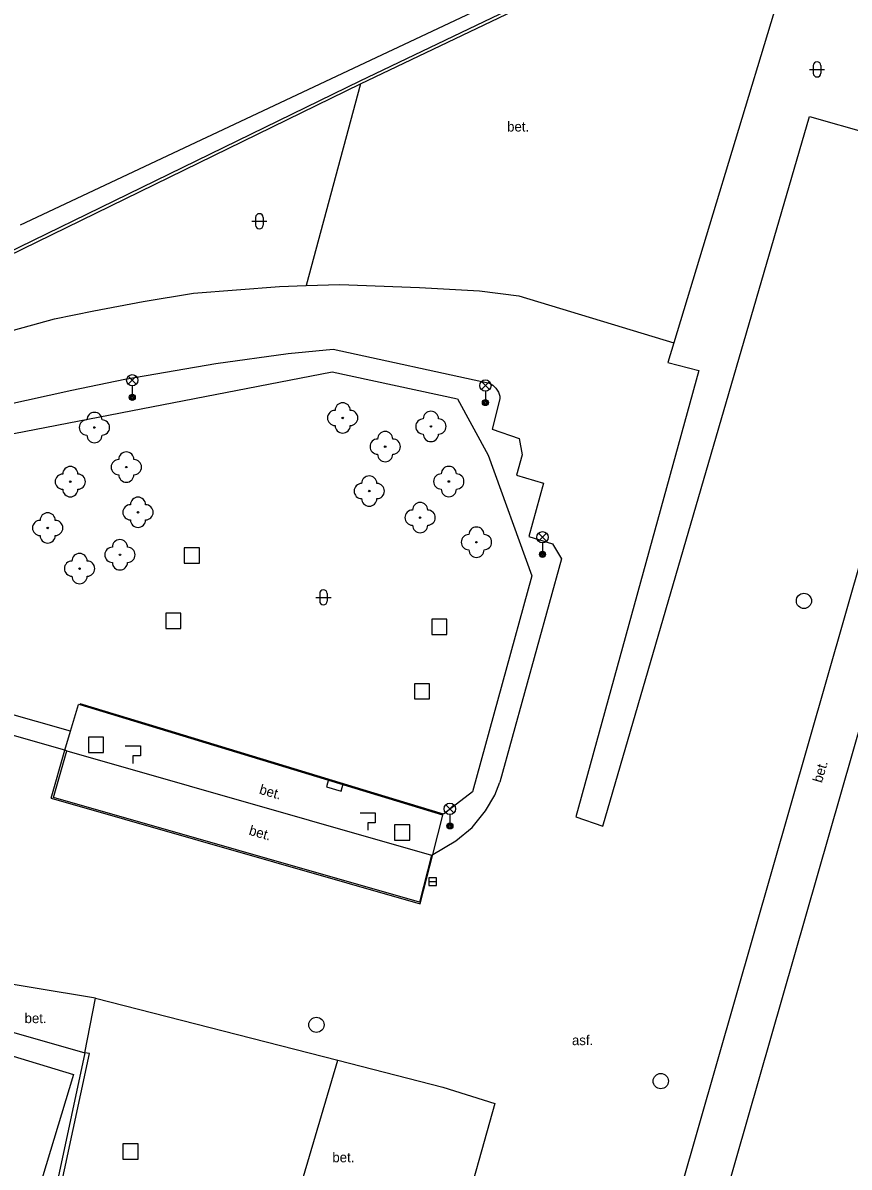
# Model space of a CAD drawing. Extents: x -595546 to -593986, y -1160845 to -1159202.
# Drawn here: x -595324 to -595269.6, y -1159379.6 to -1159304.2 of the extents above; entities that cross this region are included whole.
import ezdxf

# ---------------------------------------------------------------- set-up
doc = ezdxf.new("R2010")
doc.units = 0
for name, color, linetype in [('Level 22', 7, 'Continuous'), ('Level 24', 7, 'Continuous'), ('Level 26', 7, 'Continuous'), ('Level 27', 7, 'Continuous'), ('Level 33', 7, 'Continuous'), ('Level 36', 7, 'Continuous'), ('Level 38', 7, 'Continuous'), ('TM - budovy zdene_ betonove - VP', 7, 'Continuous'), ('TM - chodniky - VP', 7, 'Continuous'), ('TM - plot drateny_ kovovy - VP', 7, 'Continuous'), ('TM - plot zdeny_ ohradni zed - VP', 7, 'Continuous'), ('TM - podezdivka plotu - VP', 7, 'Continuous'), ('TM - popis povrchu', 7, 'Continuous'), ('TM - rozhrani ploch obecne - VN', 7, 'Continuous'), ('TM - rozhrani ploch obecne - VP', 7, 'Continuous')]:
    doc.layers.add(name, color=color, linetype=linetype)

msp = doc.modelspace()

# ---------------------------------------------------------------- linework, layer by layer
at = {"layer": 'Level 22'}
for centre in [(-595302.96, -1159330.24), (-595319.31, -1159330.87), (-595297.15, -1159330.8), (-595300.16, -1159332.13), (-595317.21, -1159333.48), (-595320.9, -1159334.44), (-595301.21, -1159335.06), (-595295.97, -1159334.43), (-595316.44, -1159336.46), (-595297.86, -1159336.81), (-595322.39, -1159337.49), (-595294.15, -1159338.43), (-595317.63, -1159339.26), (-595320.29, -1159340.17)]:
    msp.add_circle(centre, 0.05, dxfattribs=at)
for centre, start, end in [((-595303.46, -1159330.24), 90, 270), ((-595302.96, -1159329.74), 0, 180), ((-595302.46, -1159330.24), 270, 90), ((-595297.15, -1159330.3), 0, 180), ((-595319.81, -1159330.87), 90, 270), ((-595319.31, -1159330.37), 0, 180), ((-595318.81, -1159330.87), 270, 90), ((-595297.65, -1159330.8), 90, 270), ((-595296.65, -1159330.8), 270, 90), ((-595302.96, -1159330.74), 180, 0), ((-595300.16, -1159331.63), 0, 180), ((-595297.15, -1159331.3), 180, 0), ((-595319.31, -1159331.37), 180, 0), ((-595300.66, -1159332.13), 90, 270), ((-595299.66, -1159332.13), 270, 90), ((-595317.21, -1159332.98), 0, 180), ((-595300.16, -1159332.63), 180, 0), ((-595320.9, -1159333.94), 0, 180), ((-595317.71, -1159333.48), 90, 270), ((-595316.71, -1159333.48), 270, 90), ((-595295.97, -1159333.93), 0, 180), ((-595321.4, -1159334.44), 90, 270), ((-595320.4, -1159334.44), 270, 90), ((-595317.21, -1159333.98), 180, 0), ((-595301.21, -1159334.56), 0, 180), ((-595296.47, -1159334.43), 90, 270), ((-595295.47, -1159334.43), 270, 90), ((-595320.9, -1159334.94), 180, 0), ((-595301.71, -1159335.06), 90, 270), ((-595300.71, -1159335.06), 270, 90), ((-595295.97, -1159334.93), 180, 0), ((-595316.44, -1159335.96), 0, 180), ((-595301.21, -1159335.56), 180, 0), ((-595297.86, -1159336.31), 0, 180), ((-595322.39, -1159336.99), 0, 180), ((-595316.94, -1159336.46), 90, 270), ((-595315.94, -1159336.46), 270, 90), ((-595298.36, -1159336.81), 90, 270), ((-595297.36, -1159336.81), 270, 90), ((-595322.89, -1159337.49), 90, 270), ((-595321.89, -1159337.49), 270, 90), ((-595316.44, -1159336.96), 180, 0), ((-595297.86, -1159337.31), 180, 0), ((-595322.39, -1159337.99), 180, 0), ((-595294.65, -1159338.43), 90, 270), ((-595294.15, -1159337.93), 0, 180), ((-595293.65, -1159338.43), 270, 90), ((-595318.13, -1159339.26), 90, 270), ((-595317.63, -1159338.76), 0, 180), ((-595317.13, -1159339.26), 270, 90), ((-595320.29, -1159339.67), 0, 180), ((-595294.15, -1159338.93), 180, 0), ((-595320.79, -1159340.17), 90, 270), ((-595319.79, -1159340.17), 270, 90), ((-595317.63, -1159339.76), 180, 0), ((-595320.29, -1159340.67), 180, 0)]:
    msp.add_arc(centre, 0.5, start, end, dxfattribs=at)
at = {"layer": 'Level 24'}
msp.add_lwpolyline([(-595304.03, -1159354.548), (-595303.071, -1159354.831), (-595302.93, -1159354.352), (-595303.889, -1159354.069)], close=True, dxfattribs=at)
at = {"layer": 'Level 26'}
for points in [[(-595313.39, -1159339.81), (-595312.39, -1159339.81), (-595312.39, -1159338.81), (-595313.39, -1159338.81)], [(-595314.61, -1159344.11), (-595313.61, -1159344.11), (-595313.61, -1159343.11), (-595314.61, -1159343.11)], [(-595297.09, -1159344.51), (-595296.09, -1159344.51), (-595296.09, -1159343.51), (-595297.09, -1159343.51)], [(-595298.24, -1159348.76), (-595297.24, -1159348.76), (-595297.24, -1159347.76), (-595298.24, -1159347.76)], [(-595319.71, -1159352.29), (-595318.71, -1159352.29), (-595318.71, -1159351.29), (-595319.71, -1159351.29)], [(-595299.54, -1159358.07), (-595298.54, -1159358.07), (-595298.54, -1159357.07), (-595299.54, -1159357.07)], [(-595317.44, -1159379.09), (-595316.44, -1159379.09), (-595316.44, -1159378.09), (-595317.44, -1159378.09)]]:
    msp.add_lwpolyline(points, close=True, dxfattribs=at)
at = {"layer": 'Level 27'}
msp.add_line((-595297.29, -1159360.8), (-595296.79, -1159360.8), dxfattribs=at)
msp.add_lwpolyline([(-595297.29, -1159361.05), (-595296.79, -1159361.05), (-595296.79, -1159360.55), (-595297.29, -1159360.55)], close=True, dxfattribs=at)
for centre in [(-595272.58, -1159342.3), (-595304.69, -1159370.24), (-595282.01, -1159373.95)]:
    msp.add_circle(centre, 0.5, dxfattribs=at)
at = {"layer": 'Level 33'}
for p, q in [((-595317.085, -1159328.02), (-595316.555, -1159327.49)), ((-595317.085, -1159327.49), (-595316.555, -1159328.02)), ((-595316.82, -1159328.13), (-595316.82, -1159328.88)), ((-595293.825, -1159328.37), (-595293.295, -1159327.84)), ((-595293.825, -1159327.84), (-595293.295, -1159328.37)), ((-595293.56, -1159328.48), (-595293.56, -1159329.23)), ((-595290.065, -1159338.37), (-595289.535, -1159337.84)), ((-595290.065, -1159337.84), (-595289.535, -1159338.37)), ((-595289.8, -1159338.48), (-595289.8, -1159339.23)), ((-595296.165, -1159356.27), (-595295.635, -1159355.74)), ((-595296.165, -1159355.74), (-595295.635, -1159356.27)), ((-595295.9, -1159356.38), (-595295.9, -1159357.13))]:
    msp.add_line(p, q, dxfattribs=at)
for centre, radius in [((-595316.82, -1159327.755), 0.375), ((-595293.56, -1159328.105), 0.375), ((-595316.82, -1159328.88), 0.2), ((-595316.82, -1159328.88), 0.145), ((-595316.82, -1159328.88), 0.0876), ((-595293.56, -1159329.23), 0.2), ((-595293.56, -1159329.23), 0.145), ((-595293.56, -1159329.23), 0.0876), ((-595289.8, -1159338.105), 0.375), ((-595289.8, -1159339.23), 0.2), ((-595289.8, -1159339.23), 0.145), ((-595289.8, -1159339.23), 0.0876), ((-595295.9, -1159356.005), 0.375), ((-595295.9, -1159357.13), 0.2), ((-595295.9, -1159357.13), 0.145), ((-595295.9, -1159357.13), 0.0876)]:
    msp.add_circle(centre, radius, dxfattribs=at)
at = {"layer": 'Level 36'}
for p, q in [((-595271.966, -1159307.016), (-595271.966, -1159307.516)), ((-595271.466, -1159307.016), (-595271.466, -1159307.516)), ((-595272.216, -1159307.266), (-595271.216, -1159307.266)), ((-595308.946, -1159317.276), (-595307.946, -1159317.276)), ((-595308.696, -1159317.026), (-595308.696, -1159317.526)), ((-595308.196, -1159317.026), (-595308.196, -1159317.526)), ((-595304.476, -1159341.816), (-595304.476, -1159342.316)), ((-595303.976, -1159341.816), (-595303.976, -1159342.316)), ((-595304.726, -1159342.066), (-595303.726, -1159342.066))]:
    msp.add_line(p, q, dxfattribs=at)
for centre, start, end in [((-595271.716, -1159307.016), 0, 180), ((-595271.716, -1159307.516), 180, 0), ((-595308.446, -1159317.026), 0, 180), ((-595308.446, -1159317.526), 180, 0), ((-595304.226, -1159341.816), 0, 180), ((-595304.226, -1159342.316), 180, 0)]:
    msp.add_arc(centre, 0.25, start, end, dxfattribs=at)
at = {"layer": 'Level 38'}
for points in [[(-595317.28, -1159351.86), (-595316.28, -1159351.86), (-595316.28, -1159352.51), (-595316.78, -1159352.51), (-595316.78, -1159353.01)], [(-595301.81, -1159356.27), (-595300.81, -1159356.27), (-595300.81, -1159356.92), (-595301.31, -1159356.92), (-595301.31, -1159357.42)]]:
    msp.add_lwpolyline(points, dxfattribs=at)
at = {"layer": 'TM - budovy zdene_ betonove - VP'}
for points in [[(-595279.32, -1159387.06), (-595259.44, -1159317.67)], [(-595349.4, -1159364.79), (-595320.7, -1159373.51), (-595324.79, -1159387.1), (-595353.58, -1159378.87), (-595353.48, -1159378.53)]]:
    msp.add_lwpolyline(points, dxfattribs=at)
at = {"layer": 'TM - chodniky - VP'}
for points in [[(-595281.16, -1159325.28), (-595281.55, -1159326.59), (-595279.5, -1159327.11), (-595287.6, -1159356.54), (-595285.82, -1159357.15), (-595272.22, -1159310.36), (-595268.19, -1159311.52)], [(-595279.99, -1159390.69), (-595283.15, -1159389.67), (-595261.36, -1159313.58)], [(-595330.75, -1159326.35), (-595328.79, -1159325.69), (-595326.42, -1159324.93), (-595324.01, -1159324.28), (-595321.95, -1159323.71), (-595319.35, -1159323.17), (-595316.11, -1159322.56), (-595312.78, -1159322.02), (-595307.13, -1159321.57), (-595305.36, -1159321.52)], [(-595305.36, -1159321.52), (-595303.15, -1159321.45), (-595297.91, -1159321.64), (-595293.94, -1159321.87), (-595291.36, -1159322.2)], [(-595291.36, -1159322.2), (-595281.16, -1159325.28)], [(-595325.28, -1159329.4), (-595320.79, -1159328.4), (-595317.31, -1159327.68), (-595311.32, -1159326.65), (-595306.54, -1159326), (-595303.58, -1159325.7)], [(-595303.58, -1159325.7), (-595293.29, -1159327.95)], [(-595293.29, -1159327.95), (-595293.07, -1159328.09), (-595292.87, -1159328.27), (-595292.69, -1159328.55), (-595292.6, -1159328.8), (-595292.6, -1159328.99)], [(-595292.6, -1159328.99), (-595293.12, -1159330.99), (-595291.34, -1159331.59), (-595291.13, -1159332.67), (-595291.51, -1159334.02), (-595289.74, -1159334.54), (-595290.71, -1159338.06)], [(-595290.71, -1159338.06), (-595289.15, -1159338.53), (-595288.55, -1159339.52)], [(-595288.55, -1159339.52), (-595292.6, -1159354.24)], [(-595321.25, -1159352.14), (-595327.83, -1159350.26), (-595329.86, -1159349.68)], [(-595297.12, -1159359.06), (-595297.91, -1159362.16), (-595322.01, -1159355.25), (-595321.12, -1159352.18)], [(-595321.12, -1159352.18), (-595321.25, -1159352.14)], [(-595297.03, -1159359.01), (-595295.5, -1159358.12), (-595294.43, -1159357.24), (-595293.56, -1159356.14), (-595292.94, -1159355.1), (-595292.6, -1159354.24)], [(-595297.12, -1159359.06), (-595297.03, -1159359.01)], [(-595319.23, -1159368.48), (-595351.31, -1159363.17)], [(-595319.94, -1159372.08), (-595322.65, -1159384.72)], [(-595296.36, -1159374.35), (-595292.94, -1159375.43), (-595297.55, -1159391.87)]]:
    msp.add_lwpolyline(points, dxfattribs=at)
at = {"layer": 'TM - plot drateny_ kovovy - VP'}
for points in [[(-595326.68, -1159331.67), (-595303.65, -1159327.21), (-595295.4, -1159328.98), (-595293.38, -1159332.7), (-595290.51, -1159340.64), (-595294.4, -1159354.88), (-595296.32, -1159356.35), (-595301.11, -1159354.9), (-595315.46, -1159350.53), (-595320.24, -1159349.08)], [(-595351.02, -1159363.25), (-595329.56, -1159369.35), (-595319.94, -1159372.08)], [(-595319.94, -1159372.08), (-595319.23, -1159368.48)], [(-595319.23, -1159368.48), (-595303.27, -1159372.58)], [(-595322.36, -1159384.8), (-595319.64, -1159372.14), (-595319.94, -1159372.08)], [(-595303.27, -1159372.58), (-595296.36, -1159374.35)]]:
    msp.add_lwpolyline(points, dxfattribs=at)
at = {"layer": 'TM - plot zdeny_ ohradni zed - VP'}
for points in [[(-595301.78, -1159308.22), (-595278.77, -1159297.2), (-595272.64, -1159297.15)], [(-595340.54, -1159327.15), (-595301.78, -1159308.22)]]:
    msp.add_lwpolyline(points, dxfattribs=at)
at = {"layer": 'TM - podezdivka plotu - VP'}
msp.add_lwpolyline([(-595340.44, -1159326.88), (-595301.81, -1159308.01), (-595278.82, -1159297), (-595272.63, -1159296.9)], dxfattribs=at)
at = {"layer": 'TM - rozhrani ploch obecne - VN'}
for points in [[(-595320.88, -1159350.88), (-595320.37, -1159349.12)], [(-595320.26, -1159349.15), (-595320.37, -1159349.12)], [(-595296.37, -1159356.43), (-595320.26, -1159349.15)], [(-595321.25, -1159352.14), (-595320.88, -1159350.88)], [(-595322.16, -1159355.3), (-595321.25, -1159352.14)], [(-595322.16, -1159355.3), (-595297.86, -1159362.27)], [(-595297.03, -1159359.01), (-595296.37, -1159356.43)], [(-595297.86, -1159362.27), (-595297.03, -1159359.01)]]:
    msp.add_lwpolyline(points, dxfattribs=at)
at = {"layer": 'TM - rozhrani ploch obecne - VP'}
for points in [[(-595324.19, -1159317.51), (-595275.09, -1159294.38)], [(-595272.64, -1159297.15), (-595281.16, -1159325.28)], [(-595301.78, -1159308.22), (-595305.36, -1159321.52)], [(-595320.88, -1159350.88), (-595327.47, -1159349.01)], [(-595320.24, -1159349.08), (-595320.26, -1159349.15)], [(-595321.12, -1159352.18), (-595297.12, -1159359.06)], [(-595308.09, -1159388.87), (-595303.27, -1159372.58)]]:
    msp.add_lwpolyline(points, dxfattribs=at)

# ---------------------------------------------------------------- texts
at = {"layer": 'TM - popis povrchu'}
for s, p in [('bet.', (-595292.13, -1159311.36)), ('bet.', (-595323.91, -1159370.13)), ('asf.', (-595287.86, -1159371.58)), ('asf.', (-595287.86, -1159371.58)), ('bet.', (-595303.64, -1159379.3))]:
    msp.add_text(s, height=0.65, dxfattribs=at).set_placement(p)
for rotation, p in [(74, (-595271.4, -1159354.33)), (344, (-595308.5, -1159355)), (344, (-595309.18, -1159357.7))]:
    msp.add_text('bet.', height=0.65, rotation=rotation, dxfattribs=at).set_placement(p)

doc.saveas('drawing.dxf')
